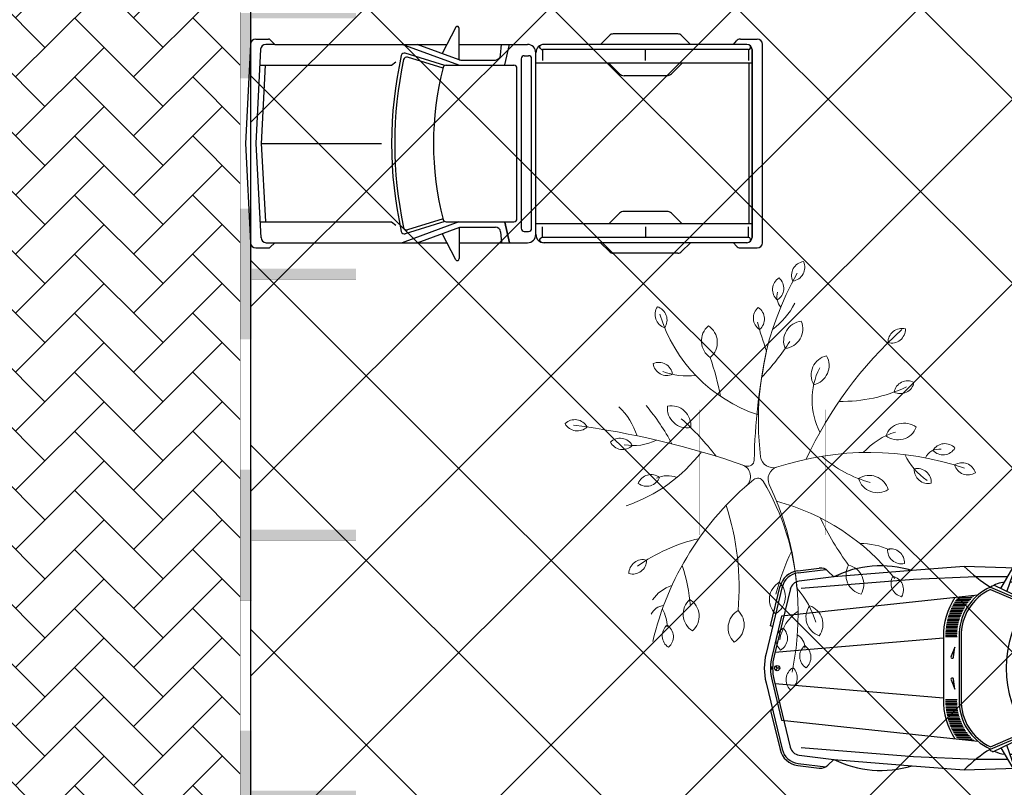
# Model space of a CAD drawing. Header units: millimetres. Extents: x 747415 to 1601423, y -236173 to 551995.
# Tile 459 of 549: x 1120099 to 1129524, y 228520 to 235874. Entities that reach past the tile are written whole.
import ezdxf

# ---------------------------------------------------------------- set-up
doc = ezdxf.new("R2010")
doc.units = ezdxf.units.MM
doc.header["$LTSCALE"] = 100
doc.header["$MEASUREMENT"] = 0
doc.linetypes.add('DASHED2', pattern=[9.525, 6.35, -3.175])
doc.layers.get('0').update_dxf_attribs({"linetype": 'CONTINUOUS', "lineweight": 0})
for name, color, linetype in [('T--A9041_VERHARDING_Parkeren', 9, 'CONTINUOUS'), ('T--L9041_VERHARDING_Parkeren', 9, 'DASHED2'), ('T--L9041_VERHARDING_Wegen', 7, 'CONTINUOUS'), ('T--L9082_INRICHTING_SPECIFIEK_Auto', 8, 'CONTINUOUS')]:
    doc.layers.add(name, color=color, linetype=linetype)
for name, color, linetype, lineweight in [('T--A9041_VERHARDING_Wegen', 21, 'CONTINUOUS', 0), ('T--A9042_BEPLANTING', 90, 'CONTINUOUS', 0), ('T--L9042_BOMEN', 84, 'CONTINUOUS', 0), ('T--L9067_BEHEERVOORZIENING_Belijning', 7, 'DASHED2', 0)]:
    doc.layers.add(name, color=color, linetype=linetype, lineweight=lineweight)
doc.layers.add('T--A9072_BELIJNING', color=7, linetype='CONTINUOUS', lineweight=0, true_color=0xffffff)

# ---------------------------------------------------------------- blocks, each defined once
blk = doc.blocks.new('auto09')
for points in [[(-4594.1, 932), (-4388.1, 957.8)], [(-4591.6, 912.2), (-4326.1, 945.3)], [(-1900, 938.8), (-3000, 975), (-3500, 934.7), (-4250, 874.2), (-4581.7, 832.8)], [(-2649.6, 763.9), (-2535.4, 959.7)], [(-2517.5, 959.1), (-2594.3, 737.1)], [(-665.6, 964.1), (-750, 905), (-659.8, 931.8)], [(-89.6, 909.6), (-631.1, 972.8)], [(-2584.8, 875), (-2890.7, 875), (-3487.6, 849.1), (-4561.4, 762.1)], [(-4250, 874.2), (-4305, 929.2)], [(-2546.7, 875), (-1686.5, 875), (-1723.7, 825), (-1764.2, 625)], [(-1875.7, 933.5), (-1677.9, 911.4)], [(-1650, 905), (-1686.5, 875)], [(-126.1, 873.6), (-639.8, 933.5)], [(-4742.5, 783), (-4898, 141.4)], [(-4835.3, 400), (-4854.8, 404.7), (-4761.9, 787.7)], [(-4664.7, 764.2), (-4821.4, 117.8)], [(-2750, 775), (-2400, 625), (-1513.4, 625)], [(-2714.2, 795.1), (-2362.7, 625)], [(-1143.1, 825), (-1338.3, 825), (-2563.9, 825)], [(-1704.1, 821), (-1743.8, 625)], [(-804.1, 777.1), (-71.2, 713.2)], [(-2870.3, 700), (-4749.9, 497.7), (-4840.9, 122.5)], [(-2749.8, 753.1), (-2411.7, 608.3)], [(-2474.2, 505), (-1480, 505)], [(-3200, 287.2), (-4813.6, 150)], [(-3200, 300), (-3200, -300)], [(-3050, 300), (-3050, -300)], [(-3030, 300), (-3030, -300)], [(-3102.1, 106.8), (-3091.7, 200), (-3127, 113.1)], [(-4835.4, 9.7), (-4855.4, 9.7)], [(-4766.9, 0), (-4791.9, 0), (-4804.4, 21.7)], [(-4804.4, -21.7), (-4791.9, 0)], [(-124.1, 0), (-84.1, 0)], [(-58.7, 38.6), (-84.1, 0), (-58.7, -38.6)], [(-4835.4, -9.7), (-4855.4, -9.7)], [(-4898, -141.4), (-4744.2, -776)], [(-4840.9, -122.5), (-4749.9, -497.7), (-2870.3, -700)], [(-4821.4, -117.8), (-4666.5, -757.1)], [(-3200, -287.2), (-4813.6, -150)], [(-3127, -113.1), (-3091.7, -200), (-3102.1, -106.8)], [(-4835.3, -400), (-4854.8, -404.7), (-4763.6, -780.7)], [(-2474.2, -505), (-1480, -505)], [(-2750, -775), (-2400, -625), (-1513.4, -625)], [(-2749.8, -753.1), (-2411.7, -608.3)], [(-2725.6, -800.6), (-2362.7, -625)], [(-1650, -905), (-1686.5, -875), (-1723.7, -825), (-1764.2, -625)], [(-1704.1, -821), (-1743.8, -625)], [(-2517.5, -959.1), (-2594.3, -737.1)], [(-804.1, -777.1), (-71.2, -713.2)], [(-4581.7, -832.8), (-4250, -874.2), (-3500, -934.7), (-3000, -975), (-1900, -938.8)], [(-2584.8, -875), (-2890.7, -875), (-3487.6, -849.1), (-4561.4, -762.1)], [(-2649.6, -763.9), (-2535.4, -959.7)], [(-2563.9, -825), (-1143.1, -825)], [(-4594.1, -932), (-4388.1, -957.8)], [(-4591.6, -912.2), (-4326.1, -945.3)], [(-4250, -874.2), (-4305, -929.2)], [(-2546.7, -875), (-1686.5, -875)], [(-1875.7, -933.5), (-1677.9, -911.4)], [(-665.6, -964.1), (-750, -905), (-659.8, -931.8)], [(-126.1, -873.6), (-639.8, -933.5)], [(-89.6, -909.6), (-631.1, -972.8)]]:
    blk.add_lwpolyline(points)
at = {"color": 0}
for points in [[(-3076.4, 661.7), (-2938.2, 661.7)], [(-3066.2, 676.7), (-2924.4, 676.7)], [(-2947.3, 691.7), (-2909.4, 691.7)], [(-3125.5, 571.7), (-3002.5, 571.7)], [(-3118.6, 586.7), (-2993.7, 586.7)], [(-3111.2, 601.7), (-2984.2, 601.7)], [(-3103.3, 616.7), (-2973.9, 616.7)], [(-3094.9, 631.7), (-2962.9, 631.7)], [(-3085.9, 646.7), (-2951, 646.7)], [(-3157.6, 481.7), (-3042.6, 481.7)], [(-3153.3, 496.7), (-3037.3, 496.7)], [(-3148.6, 511.7), (-3031.5, 511.7)], [(-3143.5, 526.7), (-3025.1, 526.7)], [(-3137.9, 541.7), (-3018.2, 541.7)], [(-3131.9, 556.7), (-3010.6, 556.7)], [(-3175.4, 391.7), (-3064.4, 391.7)], [(-3173.4, 406.7), (-3061.9, 406.7)], [(-3171, 421.7), (-3059, 421.7)], [(-3168.2, 436.7), (-3055.6, 436.7)], [(-3165.1, 451.7), (-3051.8, 451.7)], [(-3161.5, 466.7), (-3047.5, 466.7)], [(-3180.2, 316.7), (-3070.2, 316.7)], [(-3180.1, 301.7), (-3070.1, 301.7)], [(-3180, 331.7), (-3069.9, 331.7)], [(-3179.4, 346.7), (-3069.2, 346.7)], [(-3178.4, 361.7), (-3068, 361.7)], [(-3177.1, 376.7), (-3066.4, 376.7)], [(-3180.2, -316.7), (-3070.2, -316.7)], [(-3180.1, -301.7), (-3070.1, -301.7)], [(-3180, -331.7), (-3069.9, -331.7)], [(-3179.4, -346.7), (-3069.2, -346.7)], [(-3178.4, -361.7), (-3068, -361.7)], [(-3177.1, -376.7), (-3066.4, -376.7)], [(-3175.4, -391.7), (-3064.4, -391.7)], [(-3173.4, -406.7), (-3061.9, -406.7)], [(-3171, -421.7), (-3059, -421.7)], [(-3168.2, -436.7), (-3055.6, -436.7)], [(-3165.1, -451.7), (-3051.8, -451.7)], [(-3161.5, -466.7), (-3047.5, -466.7)], [(-3157.6, -481.7), (-3042.6, -481.7)], [(-3153.3, -496.7), (-3037.3, -496.7)], [(-3148.6, -511.7), (-3031.5, -511.7)], [(-3143.5, -526.7), (-3025.1, -526.7)], [(-3137.9, -541.7), (-3018.2, -541.7)], [(-3131.9, -556.7), (-3010.6, -556.7)], [(-3125.5, -571.7), (-3002.5, -571.7)], [(-3118.6, -586.7), (-2993.7, -586.7)], [(-3111.2, -601.7), (-2984.2, -601.7)], [(-3103.3, -616.7), (-2973.9, -616.7)], [(-3094.9, -631.7), (-2962.9, -631.7)], [(-3085.9, -646.7), (-2951, -646.7)], [(-3076.4, -661.7), (-2938.2, -661.7)], [(-3066.2, -676.7), (-2924.4, -676.7)], [(-2947.3, -691.7), (-2909.4, -691.7)]]:
    blk.add_lwpolyline(points, dxfattribs=at)
blk.add_circle((-4791.9, 0), 25)
for centre, radius, start, end in [((-4375.7, 858.5), 100, 45, 97.11891), ((-3799.5, -32.3), 1012.3, 72.79174, 116.42687), ((-2067.3, 1884.6), 1302.8, 224.28235, 238.39804), ((-1796.7, 744.1), 205.2, 54.62698, 112.627), ((-1200, -506.4), 1481.4, 72.31637, 107.68363), ((-1200, -1558.2), 2504, 79.6469, 100.3531), ((-636.9, 923.1), 50, 83.34557, 124.99202), ((-4569.3, 733.6), 200, 97.11891, 166.37301), ((-4569.3, 733.6), 180, 97.11891, 166.37301), ((-1168.5, -5077.3), 5974.8, 80.00387, 94.97394), ((-645.6, 883.9), 50, 83.34557, 106.55653), ((-131.9, 823.9), 50, 5.82009, 83.34557), ((-95.4, 860), 50, 6.04557, 83.34557), ((-8215.3, 0), 8215.3, 353.95443, 6.04557), ((-4569.3, 733.6), 100, 97.11891, 166.37301), ((-2546.2, 314), 504, 113.85459, 181.59412), ((-2579.8, 514.5), 311.2, 96.44152, 123.15142), ((-862.6, 70.9), 854.7, 122.94071, 139.58811), ((-862.6, 70.9), 754.7, 106.74929, 144.88805), ((-1338.3, 805), 20, 302.94071, 90), ((-1143.1, 625), 200, 16.95049, 90), ((-1143.1, 625), 180, 16.95049, 69.50583), ((-808.4, 727.3), 50, 85.0236, 196.95556), ((-8215.3, 0), 8175.3, 354.17991, 5.82009), ((-2546.2, 314), 654, 146.36607, 181.59412), ((-2546.2, 314), 484, 114.87685, 181.59412), ((-3193.8, 0), 2323.7, 343.04951, 16.95049), ((-3193.8, 0), 2343.7, 343.04951, 16.95049), ((-3193.8, 0), 2443.7, 343.04444, 16.95556), ((-1523.4, 0), 1076.6, 144.51066, 215.48934), ((-3033.9, 0), 1633.9, 341.99649, 18.00351), ((-4314.9, 0), 600, 166.37301, 193.62699), ((-4335.5, 0), 520, 166.37301, 193.62699), ((-4335.5, 0), 500, 166.37301, 193.62699), ((-3115, 108.2), 13, 157.88876, 353.67711), ((-61.8, 0), 62.3, 161.66631, 180), ((-61.8, 0), 62.3, 180, 198.33369), ((-72.7, 3.6), 50.8, 141.34019, 161.66631), ((-79.7, 9.2), 41.9, 117.37363, 141.34019), ((-84.1, 17.7), 32.3, 90, 117.37363), ((-84.1, 17.7), 32.3, 62.62637, 90), ((-88.5, 9.2), 41.9, 38.65981, 62.62637), ((-95.5, 3.6), 50.8, 18.33369, 38.65981), ((-106.4, 0), 62.3, 0, 18.33369), ((-72.7, -3.6), 50.8, 198.33369, 218.65981), ((-79.7, -9.2), 41.9, 218.65981, 242.62637), ((-84.1, -17.7), 32.3, 242.62637, 270), ((-84.1, -17.7), 32.3, 270, 297.37363), ((-88.5, -9.2), 41.9, 297.37363, 321.34019), ((-95.5, -3.6), 50.8, 321.34019, 341.66631), ((-106.4, 0), 62.3, 341.66631, 0), ((-3115, -108.2), 13, 6.32289, 202.11124), ((-2546.2, -314), 654, 178.40588, 213.63393), ((-2546.2, -314), 504, 178.40588, 246.14541), ((-2546.2, -314), 484, 178.40588, 245.12315), ((-719.6, 67.9), 952.1, 216.99463, 245.94303), ((-862.6, -70.9), 854.7, 220.41189, 237.05929), ((-1143.1, -625), 200, 270, 343.04951), ((-1143.1, -625), 180, 281.35433, 343.04951), ((-808.4, -727.3), 50, 163.04444, 274.9764), ((-4569.3, -733.6), 200, 193.62699, 262.88109), ((-4569.3, -733.6), 180, 193.62699, 262.88109), ((-4569.3, -733.6), 100, 193.62699, 262.88109), ((-2067.3, -1884.6), 1302.8, 121.60196, 135.71765), ((-2579.8, -514.5), 321.2, 236.01938, 243.00055), ((-2579.8, -514.5), 311.2, 244.4102, 263.55848), ((-1168.5, 5077.3), 5974.8, 265.02606, 279.99613), ((-1338.3, -805), 20, 270, 57.05929), ((-131.9, -823.9), 50, 276.65443, 354.17991), ((-4375.7, -858.5), 100, 262.88109, 315), ((-3799.5, 32.3), 1012.3, 243.57313, 287.20826), ((-1796.7, -744.1), 205.2, 247.373, 305.37302), ((-1200, 1558.2), 2504, 259.6469, 280.3531), ((-1200, 506.4), 1481.4, 252.31637, 287.68363), ((-645.6, -883.9), 50, 253.44347, 276.65443), ((-95.4, -860), 50, 276.65443, 353.95443), ((-636.9, -923.1), 50, 235.00798, 276.65443)]:
    blk.add_arc(centre, radius, start, end)
blk.add_solid([(-4855.4, 9.7), (-4835.4, 9.7), (-4855.4, -9.7), (-4835.4, -9.7)])
blk = doc.blocks.new('auto92')
for points in [[(-2936.3, 1115.4), (-3064.9, 861.9)], [(-2901.7, 802.1), (-2901.7, 1101.7)], [(-810.4, 1050), (-1429, 1050)], [(-4900, 950), (-4950, 0), (-4900, -950)], [(-4850, 1000), (-4727.1, 1000)], [(-4713, 994.1), (-4668.8, 950), (-4753.8, 950)], [(-4668.8, 950), (-3020.2, 950)], [(-2905.1, 750), (-3450, 950)], [(-2904.5, 803.1), (-3304.9, 950)], [(-2901.7, 950), (-2249.4, 950)], [(-2506.7, 845.7), (-2497.8, 950)], [(-2465.6, 752.3), (-2420.5, 950)], [(-150, 950), (-2089.4, 950)], [(-1549.7, 950), (-1464.3, 1035.4)], [(-689.7, 950), (-775, 1035.4)], [(-277.1, 950), (-249.3, 982.5)], [(-211.3, 1000), (-50, 1000)], [(0, -950), (0, 950)], [(-4803.7, 902.6), (-4850, 0), (-4800.2, -902.7)], [(-3040.2, 746.9), (-3419, 865.3)], [(-2169.4, -870), (-2169.4, 870)], [(-2125.9, 908.8), (-2127.8, 910.7)], [(-134.7, 900), (-2104.7, 900), (-2104.7, 796.7)], [(-1119.7, 796.7), (-1119.7, 900)], [(-134, 900), (-134, 796.7)], [(-4811.5, 750), (-3550, 750), (-3510, 783.6)], [(-3057.7, 721), (-3396.7, 826.9)], [(-2887.3, 800), (-2556.5, 800)], [(-2310, 811.3), (-2310, 0), (-2310, -811.3)], [(-2280, 841.3), (-2239.4, 841.3)], [(-2209.4, -811.3), (-2209.4, 0), (-2209.4, 811.3)], [(-100, 770), (-2169.4, 770)], [(-1469.7, 770), (-1367.3, 667.6)], [(-769.7, 770), (-872.1, 667.6)], [(-132, 770), (-132, -770)], [(-4761.4, 750), (-4800.1, -2.6)], [(-3027, 750), (-2380, 750)], [(-2350, -720), (-2350, 720)], [(-914.5, 650), (-1324.8, 650)], [(-4800.1, 2.8), (-4758.6, -750)], [(-4799.9, 0.1), (-3647.6, 0.1)], [(-914.5, -650), (-1324.8, -650)], [(-4808.6, -750), (-3550, -750), (-3510, -783.6)], [(-2905.1, -750), (-3450, -950)], [(-3040.2, -746.9), (-3419, -865.3)], [(-3057.7, -721), (-3396.7, -826.9)], [(-3027, -750), (-2380, -750)], [(-1469.7, -770), (-1367.3, -667.6)], [(-769.7, -770), (-872.1, -667.6)], [(-3304.9, -950), (-2896.2, -800), (-2556.5, -800)], [(-2901.7, -802.1), (-2901.7, -1101.7)], [(-2506.7, -845.7), (-2497.8, -950)], [(-2280, -841.3), (-2239.4, -841.3)], [(-100, -770), (-2169.4, -770)], [(-134.7, -900), (-2104.7, -900), (-2104.7, -796.7)], [(-1119.7, -796.7), (-1119.7, -900)], [(-134, -900), (-134, -796.7)], [(-2936.3, -1115.4), (-3064.9, -861.9)], [(-2125.9, -908.8), (-2127.8, -910.7)], [(-4850, -1000), (-4727.1, -1000)], [(-4750, -950), (-4668.8, -950), (-4713, -994.1)], [(-4668.8, -950), (-3020.2, -950)], [(-2901.7, -950), (-2249.4, -950)], [(-150, -950), (-2089.4, -950)], [(-1549.7, -950), (-1464.3, -1035.4)], [(-689.7, -950), (-775, -1035.4)], [(-277.1, -950), (-249.3, -982.5)], [(-211.3, -1000), (-50, -1000)], [(-810.4, -1050), (-1429, -1050)]]:
    blk.add_lwpolyline(points)
for points in [[(-100, -900), (-100, 900)], [(-2465.6, -752.3), (-2420.5, -950)]]:
    blk.add_lwpolyline(points, close=True)
for centre, radius, start, end in [((-2921.7, 1101.7), 20, 0, 136.73147), ((-1429, 1000), 50, 90, 135), ((-810.4, 1000), 50, 45, 90), ((-4850, 950), 50, 90, 180), ((-4753.8, 900), 50, 90, 177.06245), ((-4727.1, 980), 20, 45, 90), ((-2249.4, 870), 80, 0, 90), ((-2089.4, 870), 80, 90, 180), ((-2113.7, 924.9), 20, 113.90228, 225), ((-2089.4, 870), 80, 90, 113.90228), ((-211.3, 950), 50, 90, 139.4454), ((-150, 900), 50, 0, 90), ((-50, 950), 50, 0, 90), ((-3427.9, 836.7), 30, 72.64598, 167.4422), ((-2104.7, 930), 30, 225, 270), ((-137, 923.7), 23.9, 277.28064, 39.80888), ((328.1, 0), 3878.1, 167.4422, 192.5578), ((328.1, 0), 3848.1, 167.93193, 192.06807), ((-3405.6, 798.3), 30, 72.64598, 167.93193), ((-2887.3, 850), 50, 249.84654, 270), ((-2556.5, 850), 50, 270, 355.09294), ((-2280, 811.3), 30, 90, 180), ((-2239.4, 811.3), 30, 0, 90), ((-287.5, 0), 2862.5, 165.27426, 194.72574), ((-3027, 720), 30, 90, 165.27426), ((-2380, 720), 30, 0, 90), ((-1324.8, 710), 60, 225, 270), ((-914.5, 710), 60, 270, 315), ((-1324.8, -710), 60, 90, 135), ((-914.5, -710), 60, 45, 90), ((-3027, -720), 30, 194.72574, 270), ((-2380, -720), 30, 270, 0), ((-3427.9, -836.7), 30, 192.5578, 287.35402), ((-3405.6, -798.3), 30, 192.06807, 287.35402), ((-2556.5, -850), 50, 4.90706, 90), ((-2280, -811.3), 30, 180, 270), ((-2280, -811.3), 30, 180, 270), ((-2239.4, -811.3), 30, 270, 0), ((-4750, -900), 50, 180, 270), ((-2249.4, -870), 80, 270, 0), ((-2089.4, -870), 80, 180, 270), ((-2089.4, -870), 80, 180, 270), ((-2113.7, -924.9), 20, 135, 246.09772), ((-2104.7, -930), 30, 90, 135), ((-150, -900), 50, 270, 0), ((-137, -923.7), 23.9, 320.19112, 82.71936), ((-4850, -950), 50, 180, 270), ((-4727.1, -980), 20, 270, 315), ((-2089.4, -870), 80, 246.09772, 270), ((-1429, -1000), 50, 225, 270), ((-810.4, -1000), 50, 270, 315), ((-211.3, -950), 50, 220.5546, 270), ((-50, -950), 50, 270, 0), ((-2921.7, -1101.7), 20, 223.26853, 0)]:
    blk.add_arc(centre, radius, start, end)
blk = doc.blocks.new('boom26')
for centre, radius, start, end in [((155.7, 1905), 132.8, 103.08209, 209.3601), ((9.9, 1969.2), 132.8, 283.08209, 29.3601), ((2713.7, 860.7), 2847.5, 157.87058, 194.6902), ((-37, 1751.1), 132.8, 129.69096, 235.96897), ((-196.1, 1743.2), 132.8, 309.69096, 55.96897), ((25.8, 1694.3), 147.2, 169.77911, 241.17534), ((185.5, 1474.8), 132.8, 83.1766, 189.45462), ((70.3, 1584.8), 132.8, 263.1766, 9.45462), ((-362.8, 2000.5), 688.5, 293.53361, 321.10718), ((-1163.5, 1406.5), 132.8, 161.75101, 268.02903), ((-1294.2, 1315.4), 132.8, 341.75101, 88.02903), ((1710.4, 3800.5), 3830.1, 218.53315, 241.78771), ((-659.1, 1432.1), 132.8, 149.53138, 255.80939), ((-806, 1370.7), 132.8, 329.53138, 75.80939), ((-2075.7, 884.9), 1445.9, 355.51299, 21.89294), ((-199.5, 1371.8), 189.7, 139.25895, 245.53696), ((-421.8, 1323), 189.7, 319.25895, 65.53696), ((368.4, 1461.7), 697.8, 193.8405, 224.247), ((936.5, 1172.1), 132.8, 82.8871, 189.16511), ((821.9, 1282.7), 132.8, 262.8871, 9.16511), ((1196.1, 1147.7), 132.8, 56.60762, 162.88564), ((1142.3, 1297.6), 132.8, 236.60762, 342.88564), ((280.5, 1007.6), 189.7, 103.08209, 209.3601), ((72.3, 1099.4), 189.7, 283.08209, 29.3601), ((2322.5, -556.2), 2147.2, 124.98616, 161.69412), ((1401.7, 856), 666.1, 151.79728, 176.96476), ((-924.8, 1385.2), 1141.4, 314.86921, 341.59472), ((1118, 714.4), 189.7, 56.60762, 162.88564), ((1041.1, 928.6), 189.7, 236.60762, 342.88564), ((-543.1, 3036.5), 2706.6, 291.93305, 303.14442), ((-995.8, 509.1), 189.7, 9.31928, 115.5973), ((-890.6, 710.8), 189.7, 189.31928, 295.5973), ((-624.7, 1194.2), 679.7, 239.81313, 293.78362), ((-1943.9, 389.4), 132.8, 4.76774, 111.04576), ((-1859.3, 524.3), 132.8, 184.76774, 291.04576), ((1477.5, 301.2), 189.7, 51.15279, 157.4308), ((-332.2, 2833.4), 2847.5, 236.96812, 273.66945), ((-1941.9, -191.8), 688.5, 32.53665, 60.11022), ((-1360.8, 278.9), 189.7, 2.72167, 108.99968), ((-1233.1, 467.2), 189.7, 182.72167, 288.99968), ((1663.8, -420.8), 868.2, 103.32786, 127.79347), ((1421.3, 521.7), 189.7, 231.15279, 337.4308), ((-1756.6, 176.7), 132.8, 28.21556, 134.49358), ((-2516.8, -1438.1), 2188.5, 42.65049, 54.20851), ((1696.6, 157.7), 147.2, 86.87666, 146.1371), ((1788.1, 224), 132.8, 36.86099, 143.13901), ((1788.1, 383.2), 132.8, 216.86099, 323.13901), ((-1732.6, 334.1), 132.8, 208.21556, 314.49358), ((-1661.4, 385.1), 147.2, 248.87666, 308.1371), ((1150.6, -2047.2), 2308.7, 90.46688, 117.48442), ((1189, -2581.6), 2847.5, 74.96812, 112.04112), ((1841.8, 2142.3), 2188.5, 240.65049, 252.20851), ((1702.7, 470.5), 412, 210.47633, 257.40871), ((1975.9, 82.3), 132.8, 26.48008, 132.7581), ((-1472.8, -25.2), 132.8, 36.8567, 143.13471), ((-2096.9, 3334.3), 3360.2, 281.28584, 286.23611), ((356.9, 5737.6), 5829.6, 254.94405, 265.30416), ((-157.6, 111.5), 120, 273.66945, 14.62325), ((75.4, 169), 120, 194.6902, 292.04112), ((1190, -41.5), 189.7, 26.48008, 132.7581), ((1231, 182.4), 189.7, 206.48008, 312.7581), ((1591.9, 10.8), 132.8, 26.48008, 132.7581), ((1620.6, 167.4), 132.8, 206.48008, 312.7581), ((2004.6, 238.9), 132.8, 206.48008, 312.7581), ((-1472.8, 134.1), 132.8, 216.8567, 323.13471), ((112.8, -52.2), 60, 117.48442, 215.92386), ((-1908.4, 529.4), 1457.9, 283.32316, 338.47293), ((-125.3, -132.2), 60, 337.22955, 85.30416), ((2370, 1583.2), 2847.5, 215.92386, 253.36809), ((7467.3, -3319.2), 8174.3, 157.22955, 169.12777), ((26.2, -236.7), 120, 37.82773, 157.49813), ((1436.7, -451.9), 189.7, 26.48008, 132.7581), ((-1279.7, -546.1), 189.7, 36.86099, 143.13901), ((-420.9, -3045), 2706.6, 97.03174, 105.14442), ((935.3, -2818.2), 2533.1, 81.54129, 104.63104), ((1477.7, -228.1), 189.7, 206.48008, 312.7581), ((-1279.7, -318.6), 189.7, 216.86099, 323.13901), ((1340.5, -2672.1), 2706.6, 124.19798, 134.59013), ((-1630.3, -622.3), 666.1, 335.80149, 3.42718), ((-499.6, -846.6), 189.7, 80.71317, 186.99118), ((-657.3, -682.5), 189.7, 260.71317, 6.99118), ((-1216.7, -1716.6), 1510.5, 15.19708, 49.28793), ((2197.5, -384.9), 1620.7, 189.25549, 212.24471), ((1328, -877.2), 189.7, 38.50514, 144.78315), ((-1519.8, -956.6), 132.8, 52.70028, 158.9783), ((-978.1, -934.8), 132.8, 94.7219, 200.99992), ((-1113, -850.1), 132.8, 274.7219, 20.99992), ((236.8, -925), 259.2, 156.26047, 200.37725), ((1290.8, -2554.5), 1790.5, 91.67963, 104.45883), ((1321.5, -649.7), 189.7, 218.50514, 324.78315), ((-1563.3, -803.4), 132.8, 232.70028, 338.9783), ((590.2, -2836.8), 2188.5, 114.71625, 126.27427), ((1371.2, -846.4), 350.7, 193.70411, 232.35972), ((-804.5, -1188.3), 475.6, 345.81107, 23.92269), ((89.6, -1072.6), 132.8, 139.25895, 245.53696), ((-66, -1106.8), 132.8, 319.25895, 65.53696), ((1364.1, -1014.7), 147.2, 182.19912, 241.45955), ((1406.1, -1337.2), 339.5, 87.26377, 117.18318), ((1513.1, -1078.2), 132.8, 36.8567, 143.13471), ((1513.2, -918.9), 132.8, 216.8567, 323.13471), ((-247.9, -1843.7), 688.5, 104.60241, 132.17597), ((898.6, -1201.6), 132.8, 160.92268, 267.20069), ((766.7, -1290.9), 132.8, 340.92268, 87.20069), ((-275.4, -1349), 132.8, 114.55497, 220.83299), ((-431, -1315), 132.8, 294.55497, 40.83299), ((-478.9, -1770.2), 132.8, 114.87103, 221.14904), ((-634.7, -1737.1), 132.8, 294.87103, 41.14904)]:
    blk.add_arc(centre, radius, start, end)
blk = doc.blocks.new('9041_parkeerplaats_2500x5000_hoeklijn')
at = {"layer": 'T--A9072_BELIJNING', "linetype": 'Continuous'}
h = blk.add_hatch(color=256, dxfattribs=at)
h.paths.add_polyline_path([(-1200, -1390), (-1250, -1390), (-1250, -2500), (-625, -2500), (-625, -2390), (-1200, -2390)])
h.paths.add_polyline_path([(1250, -1390), (1200, -1390), (1200, -2390), (625, -2390), (625, -2500), (1250, -2500)])
at = {"layer": 'T--L9067_BEHEERVOORZIENING_Belijning', "const_width": 1}
for points in [[(-1200, -1390), (-1250, -1390), (-1250, -2500), (-625, -2500), (-625, -2390), (-1200, -2390)], [(1250, -1390), (1200, -1390), (1200, -2390), (625, -2390), (625, -2500), (1250, -2500)]]:
    blk.add_lwpolyline(points, close=True, dxfattribs=at)
blk = doc.blocks.new('*U267')
at = {"layer": 'T--L9067_BEHEERVOORZIENING_Belijning'}
blk.add_blockref('9041_parkeerplaats_2500x5000_hoeklijn', (0, 1945, -0.5), dxfattribs=at)
blk = doc.blocks.new('*U268')
at = {"layer": 'T--L9067_BEHEERVOORZIENING_Belijning', "color": 0, "linetype": 'ByBlock', "lineweight": -2, "transparency": 16777216}
for p in [(2500, 0), (5000, 0), (7500, 0)]:
    blk.add_blockref('*U267', p, dxfattribs=at)

msp = doc.modelspace()

# ---------------------------------------------------------------- hatches: boundary and pattern name
at = {"layer": 'T--A9041_VERHARDING_Parkeren', "linetype": 'Continuous'}
h = msp.add_hatch(dxfattribs=at)
h.set_pattern_fill('ANSI37', color=256, scale=10000, style=0)
h.paths.add_polyline_path([(1132108.673, 238596.127), (1128980.363, 238413.692), (1125732.531, 238214.978), (1122556.748, 237997.524), (1122308.673, 237977.636), (1122308.673, 193325.106), (1132108.673, 193325.106)])
at = {"layer": 'T--A9041_VERHARDING_Wegen', "linetype": 'Continuous'}
h = msp.add_hatch(dxfattribs=at)
h.set_pattern_fill('AR-HBONE', color=256, scale=100, style=0)
h.paths.add_polyline_path([(1117408.673, 193125.106), (1122208.673, 193125.106), (1122208.673, 237977.636), (1117408.673, 237551.803)])
at = {"layer": 'T--A9042_BEPLANTING'}
h = msp.add_hatch(dxfattribs=at)
h.set_pattern_fill('GRASS', color=256, scale=1500, style=0)
edge = h.paths.add_edge_path()
edge.add_line((1194589.183, 247525.193), (1194593.64, 247264.881))
edge.add_line((1194593.64, 247264.881), (1189597.042, 247120.843))
edge.add_line((1189597.042, 247120.843), (1179615.176, 246734.424))
edge.add_line((1179615.176, 246734.424), (1169673.169, 246260.926))
edge.add_line((1169673.169, 246260.926), (1159743.156, 245284.429))
edge.add_line((1159743.156, 245284.429), (1149794.302, 244232.037))
edge.add_line((1149794.302, 244232.037), (1139904.319, 243419.621))
edge.add_line((1139904.319, 243419.621), (1138613.747, 243325.021))
edge.add_line((1138613.747, 243325.021), (1135690.007, 243117.197))
edge.add_line((1135690.007, 243117.197), (1132771.926, 242932.503))
edge.add_line((1132771.926, 242932.503), (1129859.398, 242758.599))
edge.add_line((1129859.398, 242758.599), (1126616.556, 242566.575))
edge.add_line((1126616.556, 242566.575), (1123385.964, 242364.695))
edge.add_line((1123385.964, 242364.695), (1120184.728, 242139.833))
edge.add_line((1120184.728, 242139.833), (1117014.113, 241880.011))
edge.add_line((1117014.113, 241880.011), (1113876.289, 241570.228))
edge.add_line((1113876.289, 241570.228), (1110773.76, 241198.319))
edge.add_line((1110773.76, 241198.319), (1107692.214, 240764.72))
edge.add_line((1107692.214, 240764.72), (1104624.361, 240306.925))
edge.add_line((1104624.361, 240306.925), (1101572.465, 239835.828))
edge.add_line((1101572.465, 239835.828), (1100403.086, 239650.924))
edge.add_line((1100403.086, 239650.924), (1097780.987, 239217.99))
edge.add_line((1097780.987, 239217.99), (1095157.329, 238732.83))
edge.add_line((1095157.329, 238732.83), (1092526.922, 238274.052))
edge.add_line((1092526.922, 238274.052), (1089457.602, 237766.051))
edge.add_line((1089457.602, 237766.051), (1086388.73, 237224.846))
edge.add_line((1086388.73, 237224.846), (1083401.545, 236651.668))
edge.add_line((1083401.545, 236651.668), (1080469.385, 236024.459))
edge.add_line((1080469.385, 236024.459), (1077519.444, 235269.823))
edge.add_line((1077519.444, 235269.823), (1074567.867, 234454.498))
edge.add_line((1074567.867, 234454.498), (1071611.505, 233602.32))
edge.add_line((1071611.505, 233602.32), (1068661.406, 232725.291))
edge.add_line((1068661.406, 232725.291), (1065719.424, 231822.381))
edge.add_line((1065719.424, 231822.381), (1062684.54, 230856.109))
edge.add_line((1062684.54, 230856.109), (1059866.196, 229920.836))
edge.add_line((1059866.196, 229920.836), (1056845.381, 228880.035))
edge.add_line((1056845.381, 228880.035), (1054034.15, 227860.451))
edge.add_line((1054034.15, 227860.451), (1051908.682, 227043.859))
edge.add_line((1051908.682, 227043.859), (1051192.354, 226766.278))
edge.add_line((1051192.354, 226766.278), (1050671.69, 226564.519))
edge.add_line((1050671.69, 226564.519), (1049927.631, 226262.62))
edge.add_line((1049927.631, 226262.62), (1049070.32, 225903.54))
edge.add_line((1049070.32, 225903.54), (1048360.834, 225606.376))
edge.add_line((1048360.834, 225606.376), (1045574.185, 224396.868))
edge.add_line((1045574.185, 224396.868), (1042746.023, 223102.062))
edge.add_line((1042746.023, 223102.062), (1039916.204, 221736.561))
edge.add_line((1039916.204, 221736.561), (1037264.038, 220364.549))
edge.add_line((1037264.038, 220364.549), (1036639.036, 220037.907))
edge.add_line((1036639.036, 220037.907), (1035761.731, 219567.084))
edge.add_line((1035761.731, 219567.084), (1034455.173, 218860.02))
edge.add_line((1034455.173, 218860.02), (1031834.519, 217415.207))
edge.add_line((1031834.519, 217415.207), (1029063.532, 215837.52))
edge.add_line((1029063.532, 215837.52), (1026493.513, 214322.916))
edge.add_line((1026493.513, 214322.916), (1023661.374, 212596.81))
edge.add_line((1023661.374, 212596.81), (1021148.701, 211011.913))
edge.add_line((1021148.701, 211011.913), (1018664.489, 209394.723))
edge.add_line((1018664.489, 209394.723), (1016111.63, 207674.051))
edge.add_line((1016111.63, 207674.051), (1013541.964, 205866.676))
edge.add_line((1013541.964, 205866.676), (1011054.819, 204060.939))
edge.add_line((1011054.819, 204060.939), (1008551.61, 202180.933))
edge.add_line((1008551.61, 202180.933), (1006071.977, 200261.271))
edge.add_line((1006071.977, 200261.271), (1003623.026, 198305.877))
edge.add_line((1003623.026, 198305.877), (1001255.469, 196356.541))
edge.add_line((1001255.469, 196356.541), (998895.97, 194358.237))
edge.add_line((998895.97, 194358.237), (996592.894, 192340.973))
edge.add_line((996592.894, 192340.973), (994271.188, 190253.094))
edge.add_line((994271.188, 190253.094), (992089.799, 188232.713))
edge.add_line((992089.799, 188232.713), (989855.126, 186096.735))
edge.add_line((989855.126, 186096.735), (987565.682, 183840.779))
edge.add_line((987565.682, 183840.779), (985556.73, 181812.43))
edge.add_line((985556.73, 181812.43), (983340.235, 179499.914))
edge.add_line((983340.235, 179499.914), (981234.422, 177237.565))
edge.add_line((981234.422, 177237.565), (979162.94, 174943.215))
edge.add_line((979162.94, 174943.215), (977214.691, 172724.59))
edge.add_line((977214.691, 172724.59), (975036.892, 170165.071))
edge.add_line((975036.892, 170165.071), (973160.412, 167901.106))
edge.add_line((973160.412, 167901.106), (971300.145, 165540.186))
edge.add_line((971300.145, 165540.186), (970653.489, 164750.347))
edge.add_line((970653.489, 164750.347), (969323.906, 163031.694))
edge.add_line((969323.906, 163031.694), (967532.389, 160664.585))
edge.add_line((967532.389, 160664.585), (965620.33, 158124.446))
edge.add_line((965620.33, 158124.446), (963729.485, 155559.861))
edge.add_line((963729.485, 155559.861), (962160.024, 153368.205))
edge.add_line((962160.024, 153368.205), (960583.853, 151476.839))
edge.add_line((960583.853, 151476.839), (957868.106, 147829.141))
edge.add_line((957868.106, 147829.141), (955546.579, 144354.957))
edge.add_line((955546.579, 144354.957), (952781.766, 139999.101))
edge.add_line((952781.766, 139999.101), (950228.309, 135925.671))
edge.add_line((950228.309, 135925.671), (947689.507, 131669.07))
edge.add_line((947689.507, 131669.07), (945836.511, 128467.426))
edge.add_line((945836.511, 128467.426), (939785.242, 117718.876))
edge.add_line((939785.242, 117718.876), (930712.869, 102774.401))
edge.add_line((930712.869, 102774.401), (922173.53, 90199.799))
edge.add_arc((831492.457, 157259.067), 112782.989, 306.60619454, 323.5168236, ccw=False)
edge.add_line((898746.269, 66722.183), (906881.323, 58450.839))
edge.add_arc((1039056.702, -43733.649), 167068.849, 138.06483794, 142.29247104, ccw=False)
edge.add_line((914773.924, 67916.66), (924725.806, 83316.857))
edge.add_line((924725.806, 83316.857), (935036.865, 100427.915))
edge.add_line((935036.865, 100427.915), (938271.243, 105214.41))
edge.add_line((938271.243, 105214.41), (944567.151, 115601.153))
edge.add_line((944567.151, 115601.153), (949536.685, 124088.131))
edge.add_line((949536.685, 124088.131), (954824.472, 132626.587))
edge.add_line((954824.472, 132626.587), (959827.89, 140132.671))
edge.add_line((959827.89, 140132.671), (963059.812, 145135.12))
edge.add_line((963059.812, 145135.12), (965500.197, 148828.356))
edge.add_line((965500.197, 148828.356), (966613.361, 150562.786))
edge.add_line((966613.361, 150562.786), (968025.373, 152669.584))
edge.add_line((968025.373, 152669.584), (969925.147, 155201.552))
edge.add_line((969925.147, 155201.552), (971712.101, 157704.465))
edge.add_line((971712.101, 157704.465), (973307.285, 159791.446))
edge.add_line((973307.285, 159791.446), (974380.773, 161326.936))
edge.add_line((974380.773, 161326.936), (975513.5, 162711.848))
edge.add_line((975513.5, 162711.848), (977022.752, 164676.523))
edge.add_line((977022.752, 164676.523), (979125.989, 167160.936))
edge.add_line((979125.989, 167160.936), (980701.644, 168861.659))
edge.add_line((980701.644, 168861.659), (983077.997, 171627.505))
edge.add_line((983077.997, 171627.505), (985074.319, 173856.029))
edge.add_line((985074.319, 173856.029), (986909.132, 175828.505))
edge.add_line((986909.132, 175828.505), (989063.699, 178159.256))
edge.add_line((989063.699, 178159.256), (991154.428, 180245.145))
edge.add_line((991154.428, 180245.145), (993121.205, 182057.606))
edge.add_line((993121.205, 182057.606), (995324.494, 184142.051))
edge.add_line((995324.494, 184142.051), (997280.219, 186006.612))
edge.add_line((997280.219, 186006.612), (999623.744, 188200.448))
edge.add_line((999623.744, 188200.448), (1002349.065, 190608.065))
edge.add_line((1002349.065, 190608.065), (1004754.956, 192653.066))
edge.add_line((1004754.956, 192653.066), (1007294.928, 194741.918))
edge.add_line((1007294.928, 194741.918), (1008978.786, 196161.928))
edge.add_line((1008978.786, 196161.928), (1011076.047, 197755.95))
edge.add_line((1011076.047, 197755.95), (1013065.241, 199247.814))
edge.add_line((1013065.241, 199247.814), (1015821.037, 201346.882))
edge.add_line((1015821.037, 201346.882), (1017686.716, 202722.52))
edge.add_line((1017686.716, 202722.52), (1020957.031, 204817.97))
edge.add_line((1020957.031, 204817.97), (1023228.197, 206313.401))
edge.add_line((1023228.197, 206313.401), (1026470.58, 208376.744))
edge.add_line((1026470.58, 208376.744), (1028603.548, 209658.432))
edge.add_line((1028603.548, 209658.432), (1030968.801, 211111.637))
edge.add_line((1030968.801, 211111.637), (1032974.557, 212278.47))
edge.add_line((1032974.557, 212278.47), (1034989.373, 213415.47))
edge.add_line((1034989.373, 213415.47), (1036654.679, 214452.728))
edge.add_line((1036654.679, 214452.728), (1038246.03, 215241.653))
edge.add_line((1038246.03, 215241.653), (1039948.347, 216202.761))
edge.add_line((1039948.347, 216202.761), (1041825.775, 217172.039))
edge.add_line((1041825.775, 217172.039), (1043014.131, 217759.859))
edge.add_line((1043014.131, 217759.859), (1045164.207, 218821.145))
edge.add_line((1045164.207, 218821.145), (1047341.541, 219812.404))
edge.add_line((1047341.541, 219812.404), (1050071.07, 221013.985))
edge.add_line((1050071.07, 221013.985), (1051244.22, 221490.97))
edge.add_line((1051244.22, 221490.97), (1052347.556, 221956.97))
edge.add_line((1052347.556, 221956.97), (1053649.506, 222430.47))
edge.add_line((1053649.506, 222430.47), (1054533.126, 222784.97))
edge.add_line((1054533.126, 222784.97), (1056086.056, 223306.47))
edge.add_line((1056086.056, 223306.47), (1057869.317, 223968.97))
edge.add_line((1057869.317, 223968.97), (1060574.556, 224929.97))
edge.add_line((1060574.556, 224929.97), (1063483.693, 225922.97))
edge.add_line((1063483.693, 225922.97), (1065608.903, 226631.593))
edge.add_line((1065608.903, 226631.593), (1069173.064, 227676.47))
edge.add_line((1069173.064, 227676.47), (1072281.977, 228625.637))
edge.add_line((1072281.977, 228625.637), (1075375.394, 229611.47))
edge.add_line((1075375.394, 229611.47), (1077123.927, 230119.62))
edge.add_line((1077123.927, 230119.62), (1080375.394, 230986.97))
edge.add_line((1080375.394, 230986.97), (1082892.594, 231747.063))
edge.add_line((1082892.594, 231747.063), (1087287.423, 232727.295))
edge.add_line((1087287.423, 232727.295), (1089726.851, 233304.236))
edge.add_line((1089726.851, 233304.236), (1092683.446, 233905.227))
edge.add_line((1092683.446, 233905.227), (1095564.394, 234529.046))
edge.add_line((1095564.394, 234529.046), (1098820.303, 235134.124))
edge.add_line((1098820.303, 235134.124), (1101429.17, 235680.801))
edge.add_line((1101429.17, 235680.801), (1102775.394, 235932.97))
edge.add_line((1102775.394, 235932.97), (1105482.445, 236248.973))
edge.add_line((1105482.445, 236248.973), (1107758.807, 236612.397))
edge.add_line((1107758.807, 236612.397), (1110496.735, 236978.709))
edge.add_line((1110496.735, 236978.709), (1115376.091, 237663.748))
edge.add_line((1115376.091, 237663.748), (1120160.891, 238162.648))
edge.add_line((1120160.891, 238162.648), (1122883.614, 238303.454))
edge.add_line((1122883.614, 238303.454), (1125390.669, 238461.915))
edge.add_line((1125390.669, 238461.915), (1128123.405, 238391.97))
edge.add_line((1128123.405, 238391.97), (1132768.171, 238736.47))
edge.add_line((1132768.171, 238736.47), (1135790.587, 239107.966))
edge.add_line((1135790.587, 239107.966), (1138342.94, 239481.456))
edge.add_line((1138342.94, 239481.456), (1142060.43, 239524.47))
edge.add_line((1142060.43, 239524.47), (1147419.918, 239838.053))
edge.add_line((1147419.918, 239838.053), (1152508.673, 240937.759))
edge.add_line((1152508.673, 240937.759), (1161790.445, 241405.25))
edge.add_line((1161790.445, 241405.25), (1166293.104, 242414.317))
edge.add_line((1166293.104, 242414.317), (1170003.913, 243136.47))
edge.add_line((1170003.913, 243136.47), (1182817.631, 243902.97))
edge.add_line((1182817.631, 243902.97), (1191677.387, 244103.47))
edge.add_line((1191677.387, 244103.47), (1200992.076, 244164.47))
edge.add_line((1200992.076, 244164.47), (1212315.556, 244345.47))
edge.add_line((1212315.556, 244345.47), (1212435.36, 247419.97))
edge.add_line((1212435.36, 247419.97), (1205479.36, 247503.517))
edge.add_line((1205479.36, 247503.517), (1202606.248, 247460.622))
edge.add_line((1202606.248, 247460.622), (1194593.64, 247264.881))

# ---------------------------------------------------------------- linework, layer by layer
at = {"layer": 'T--A9041_VERHARDING_Parkeren', "linetype": 'Continuous'}
msp.add_lwpolyline([(1132108.673, 238596.127), (1128980.363, 238413.692), (1125732.531, 238214.978), (1122556.748, 237997.524), (1122308.673, 237977.636), (1122308.673, 193325.106), (1132108.673, 193325.106)], close=True, dxfattribs=at)
at = {"layer": 'T--A9041_VERHARDING_Wegen', "linetype": 'Continuous', "const_width": 1}
msp.add_lwpolyline([(1117408.673, 193125.106), (1122208.673, 193125.106), (1122208.673, 237977.636), (1117408.673, 237551.803)], close=True, dxfattribs=at)
at = {"layer": 'T--L9041_VERHARDING_Parkeren', "const_width": 1}
msp.add_lwpolyline([(1126608.673, 230937.759), (1127808.673, 230937.759), (1127808.673, 232137.759), (1126608.673, 232137.759)], close=True, dxfattribs=at)
at = {"layer": 'T--L9041_VERHARDING_Wegen', "const_width": 1}
msp.add_lwpolyline([(1122208.673, 237977.636), (1122208.673, 193125.106)], dxfattribs=at)

# ---------------------------------------------------------------- block references
at = {"layer": 'T--L9042_BOMEN', "linetype": 'Continuous', "rotation": 273.4399454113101}
msp.add_blockref('boom26', (1127208.673, 231537.759), dxfattribs=at)
at = {"layer": 'T--L9067_BEHEERVOORZIENING_Belijning', "rotation": 270}
msp.add_blockref('*U268', (1122763.673, 237187.759, 0.5), dxfattribs=at)
at = {"layer": 'T--L9082_INRICHTING_SPECIFIEK_Auto'}
for name, p in [('auto92', (1127208.673, 234687.759)), ('auto09', (1132141, 229662))]:
    msp.add_blockref(name, p, dxfattribs=at)

doc.saveas('drawing.dxf')
